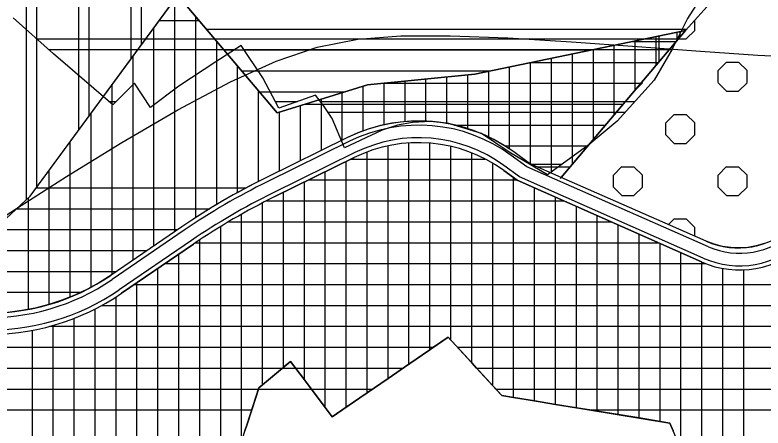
# Model space of a CAD drawing. Extents: x 427903 to 430077, y 4477233 to 4480385.
# Drawn here: x 428612.6 to 428970.2, y 4478324.8 to 4478522.4 of the extents above; entities that cross this region are included whole.
import ezdxf

# ---------------------------------------------------------------- set-up
doc = ezdxf.new("R2010")
doc.units = 0
for name, color, linetype in [('ADAKENARI', 7, 'Continuous'), ('KALDIRIM', 7, 'Continuous'), ('PL_AYA_AGACLANDIRIL', 7, 'Continuous'), ('PL_K_ASKERI_ALAN', 7, 'Continuous'), ('PL_K_TALI_IS_MRK', 7, 'Continuous'), ('PL_KON_ONE_250', 7, 'Continuous'), ('SIT_1_DER_ARKEOLOJIK', 7, 'Continuous'), ('TA_DERIVASYON', 7, 'Continuous'), ('TR_2_SITKORUMA', 7, 'Continuous'), ('TR_AGACALANI', 7, 'Continuous'), ('TR_ASKERIALAN', 7, 'Continuous'), ('TR_ORTAGELISME', 7, 'Continuous'), ('TR_ORTAYOGUNKONUT', 7, 'Continuous'), ('TR_TALIISMERK', 7, 'Continuous')]:
    doc.layers.add(name, color=color, linetype=linetype)

msp = doc.modelspace()

# ---------------------------------------------------------------- linework, layer by layer
at = {"layer": 'ADAKENARI'}
for p, q in [((428619.86, 4478435.8), (428690.39, 4478531.86)), ((428690.39, 4478531.86), (428737.99, 4478475.68)), ((428933.08, 4478515.04), (428946.33, 4478529.89)), ((428832.41, 4478494.14), (428933.08, 4478515.04)), ((428933.08, 4478515.04), (428873.66, 4478444.73)), ((428781.18, 4478489.01), (428832.41, 4478494.14)), ((428737.99, 4478475.68), (428781.18, 4478489.01)), ((428771.55, 4478463.78), (428732.22, 4478444.39)), ((428858.51, 4478451.4), (428851.02, 4478456.88)), ((428736.82, 4478435.51), (428774.74, 4478454.2)), ((428873.66, 4478444.73), (428858.51, 4478451.4)), ((428846.23, 4478447.99), (428852.61, 4478443.33)), ((428852.61, 4478443.33), (428940.75, 4478404.28)), ((428873.66, 4478444.73), (428873.18, 4478444.16)), ((428943.05, 4478414.19), (428873.66, 4478444.73)), ((428608.59, 4478425.15), (428619.86, 4478435.8)), ((428692.4, 4478421.11), (428658.66, 4478398)), ((428663.61, 4478389.27), (428697.89, 4478412.74)), ((428764.25, 4478330.23), (428819.67, 4478368.29)), ((428819.67, 4478368.29), (428845.25, 4478340.33)), ((428729.18, 4478344.05), (428744.28, 4478356.64)), ((428744.28, 4478356.64), (428764.25, 4478330.23)), ((428723.39, 4478326.12), (428729.18, 4478344.05)), ((428845.25, 4478340.33), (428925.65, 4478327.21)), ((428925.65, 4478327.21), (428935.21, 4478303.5)), ((428720.56, 4478317.36), (428723.39, 4478326.12))]:
    msp.add_line(p, q, dxfattribs=at)
for centre, radius, start, end in [((428805.59, 4478394.71), 77, 53.8421, 116.2375), ((428805.36, 4478392.07), 69.27, 53.8421, 116.2375), ((428875.45, 4478153.78), 323.99, 116.2375, 124.4016), ((428876.85, 4478151.39), 316.76, 116.2375, 124.4016), ((428958.35, 4478448.96), 37.98, 246.242, 313.7303), ((428958.98, 4478445.42), 45, 246.1048, 313.7303), ((428599.58, 4478484.28), 104.57, 268.033, 304.4016), ((428600.34, 4478481.68), 112, 268.033, 304.4016)]:
    msp.add_arc(centre, radius, start, end, dxfattribs=at)
at = {"layer": 'KALDIRIM'}
for p, q in [((428772.44, 4478461.98), (428733.1, 4478442.6)), ((428775.09, 4478456.6), (428735.76, 4478437.22)), ((428857.33, 4478449.79), (428849.84, 4478455.26)), ((428853.79, 4478444.94), (428846.3, 4478450.42)), ((428944.05, 4478411.57), (428857.33, 4478449.79)), ((428941.58, 4478406.1), (428853.79, 4478444.94)), ((428693.53, 4478419.46), (428659.09, 4478395.87)), ((428696.92, 4478414.5), (428662.48, 4478390.92))]:
    msp.add_line(p, q, dxfattribs=at)
for centre, radius, start, end in [((428805.59, 4478394.71), 75, 53.8421, 116.2375), ((428805.59, 4478394.71), 69, 53.8421, 116.2375), ((428875.45, 4478153.78), 321.99, 116.2375, 124.4016), ((428875.45, 4478153.78), 315.99, 116.2375, 124.4016), ((428958.97, 4478445.42), 37, 246.2141, 313.7303), ((428958.98, 4478445.42), 43, 246.1318, 313.7303), ((428600.34, 4478481.68), 104, 268.033, 304.4016), ((428600.34, 4478481.68), 110, 268.033, 304.4016)]:
    msp.add_arc(centre, radius, start, end, dxfattribs=at)
at = {"layer": 'PL_AYA_AGACLANDIRIL'}
msp.add_lwpolyline([(428970.84, 4478413.08), (428966.93, 4478411.95), (428962.93, 4478411.25), (428958.87, 4478410.98), (428954.81, 4478411.14), (428950.79, 4478411.73), (428946.85, 4478412.76), (428943.05, 4478414.19), (428873.66, 4478444.73), (428933.08, 4478515.04), (428946.33, 4478529.89), (428955.96, 4478559.13), (428956.49, 4478615.38), (429086.45, 4478673.61)], dxfattribs=at)
at = {"layer": 'PL_K_ASKERI_ALAN'}
msp.add_lwpolyline([(428652.94, 4478589.44), (428606.14, 4478523.73), (428543.11, 4478455.55), (428577.05, 4478414.28), (428608.59, 4478425.15), (428619.86, 4478435.8), (428690.39, 4478531.86)], dxfattribs=at)
at = {"layer": 'PL_K_TALI_IS_MRK'}
for points in [[(428608.59, 4478425.15), (428619.86, 4478435.8), (428690.39, 4478531.86), (428737.99, 4478475.68), (428781.18, 4478489.01), (428832.41, 4478494.14), (428933.08, 4478515.04), (428873.66, 4478444.73), (428858.51, 4478451.4), (428851.02, 4478456.88), (428846.39, 4478460.01), (428841.55, 4478462.8), (428836.51, 4478465.23), (428831.32, 4478467.28), (428825.99, 4478468.96), (428820.55, 4478470.24), (428815.03, 4478471.13), (428809.46, 4478471.61), (428803.87, 4478471.69), (428798.29, 4478471.36), (428792.75, 4478470.63), (428787.28, 4478469.5), (428781.9, 4478467.97), (428776.65, 4478466.06), (428771.55, 4478463.78), (428732.22, 4478444.39), (428727.07, 4478441.79), (428721.96, 4478439.11), (428716.9, 4478436.33), (428711.9, 4478433.46), (428706.94, 4478430.5), (428702.04, 4478427.45), (428697.19, 4478424.32), (428692.4, 4478421.11), (428658.66, 4478398), (428653.07, 4478394.43), (428647.26, 4478391.21), (428641.26, 4478388.38), (428635.09, 4478385.93), (428628.78, 4478383.87), (428622.35, 4478382.22), (428615.83, 4478380.98), (428609.25, 4478380.16)], [(428774.74, 4478454.2), (428736.82, 4478435.51)], [(428940.75, 4478404.28), (428852.61, 4478443.33), (428846.23, 4478447.99)], [(428697.89, 4478412.74), (428663.61, 4478389.27)], [(428927.16, 4478323.48), (428925.65, 4478327.21), (428920.94, 4478327.98), (428910.94, 4478329.61), (428900.94, 4478331.25), (428890.94, 4478332.88), (428887.27, 4478333.48), (428880.94, 4478334.51), (428870.94, 4478336.14), (428860.94, 4478337.77), (428850.94, 4478339.4), (428845.25, 4478340.33), (428842.37, 4478343.48), (428840.94, 4478345.04), (428833.22, 4478353.48), (428830.94, 4478355.97), (428824.07, 4478363.48), (428820.94, 4478366.9), (428819.67, 4478368.29), (428812.66, 4478363.48), (428810.94, 4478362.29), (428800.94, 4478355.43), (428790.94, 4478348.56), (428780.94, 4478341.69), (428770.94, 4478334.82), (428764.25, 4478330.23), (428760.94, 4478334.61), (428750.94, 4478347.83), (428744.28, 4478356.64), (428740.94, 4478353.86), (428740.48, 4478353.48), (428730.94, 4478345.52), (428729.18, 4478344.05), (428728.99, 4478343.48), (428725.76, 4478333.48), (428723.39, 4478326.12), (428722.53, 4478323.48)], [(428722.53, 4478323.48), (428723.39, 4478326.12), (428725.76, 4478333.48), (428728.99, 4478343.48), (428729.18, 4478344.05), (428730.94, 4478345.52), (428740.48, 4478353.48), (428740.94, 4478353.86), (428744.28, 4478356.64), (428750.94, 4478347.83), (428760.94, 4478334.61), (428764.25, 4478330.23), (428770.94, 4478334.82), (428780.94, 4478341.69), (428790.94, 4478348.56), (428800.94, 4478355.43), (428810.94, 4478362.29), (428812.66, 4478363.48), (428819.67, 4478368.29), (428820.94, 4478366.9), (428824.07, 4478363.48), (428830.94, 4478355.97), (428833.22, 4478353.48), (428840.94, 4478345.04), (428842.37, 4478343.48), (428845.25, 4478340.33), (428850.94, 4478339.4), (428860.94, 4478337.77), (428870.94, 4478336.14), (428880.94, 4478334.51), (428887.27, 4478333.48), (428890.94, 4478332.88), (428900.94, 4478331.25), (428910.94, 4478329.61), (428920.94, 4478327.98), (428925.65, 4478327.21), (428927.16, 4478323.48)]]:
    msp.add_lwpolyline(points, dxfattribs=at)
for centre, radius, start, end in [((428805.36, 4478392.07), 69.27, 53.8421, 116.2375), ((428876.85, 4478151.39), 316.76, 116.2375, 124.4016), ((428958.98, 4478445.42), 45, 246.1048, 313.7303), ((428600.34, 4478481.68), 112, 268.033, 304.4016)]:
    msp.add_arc(centre, radius, start, end, dxfattribs=at)
at = {"layer": 'PL_KON_ONE_250'}
msp.add_lwpolyline([(428946.33, 4478529.89), (428933.08, 4478515.04), (428832.41, 4478494.14), (428781.18, 4478489.01), (428737.99, 4478475.68), (428690.39, 4478531.86)], dxfattribs=at)
at = {"layer": 'SIT_1_DER_ARKEOLOJIK'}
msp.add_lwpolyline([(428948.49, 4478543.58), (428934.12, 4478520.74), (428926.7, 4478506.14), (428918.12, 4478491.18), (428900.5, 4478471.59), (428887.06, 4478460.47), (428867.12, 4478445.98), (428848.81, 4478456.76), (428835.59, 4478465.68), (428819.94, 4478470.43), (428811.25, 4478471.48), (428802.67, 4478471.01), (428795.48, 4478469.74), (428788.18, 4478467.3), (428770.1, 4478458.84), (428764.19, 4478472.87), (428760.13, 4478479.13), (428756.3, 4478484), (428738.8, 4478477.85), (428731.03, 4478492.34), (428720.72, 4478507.88), (428708.66, 4478499.99), (428702.98, 4478496.4), (428690.93, 4478488.29), (428677.37, 4478478.2), (428669.83, 4478489.79), (428659.4, 4478479.36), (428631.11, 4478503.82), (428611.76, 4478521.09)], dxfattribs=at)
at = {"layer": 'TA_DERIVASYON'}
msp.add_lwpolyline([(428566.32, 4478399.37), (428566.54, 4478399.52), (428568.08, 4478400.52), (428572.26, 4478403.23), (428580.41, 4478408.52), (428593.84, 4478417.24), (428613.32, 4478429.83), (428637.31, 4478445.08), (428663.74, 4478461.36), (428690.52, 4478477.02), (428715.56, 4478490.45), (428737.4, 4478500.38), (428757.13, 4478506.99), (428776.43, 4478510.84), (428797.01, 4478512.5), (428820.57, 4478512.52), (428848.22, 4478511.43), (428878.65, 4478509.6), (428909.96, 4478507.39), (428940.28, 4478505.16), (428967.69, 4478503.25), (428990.82, 4478502.04)], dxfattribs=at)
msp.add_lwpolyline([(428566.32, 4478399.37), (428566.54, 4478399.52), (428568.08, 4478400.52), (428572.26, 4478403.23), (428580.41, 4478408.52), (428593.84, 4478417.24), (428613.32, 4478429.83), (428637.31, 4478445.08), (428663.74, 4478461.36), (428690.52, 4478477.02), (428715.56, 4478490.45), (428737.4, 4478500.38), (428757.13, 4478506.99), (428776.43, 4478510.84), (428797.01, 4478512.5), (428820.57, 4478512.52), (428848.22, 4478511.43), (428878.65, 4478509.6), (428909.96, 4478507.39), (428940.28, 4478505.16), (428967.69, 4478503.25), (428990.82, 4478502.04)], dxfattribs=at)
at = {"layer": 'TR_2_SITKORUMA'}
for p, q in [((428623.09, 4478510.98), (428929.16, 4478510.98)), ((428628.7, 4478505.98), (428717.81, 4478505.98)), ((428721.98, 4478505.98), (428926.61, 4478505.98)), ((428657.53, 4478480.98), (428661.01, 4478480.98)), ((428737.13, 4478480.98), (428747.7, 4478480.98)), ((428758.68, 4478480.98), (428908.94, 4478480.98)), ((428758.68, 4478480.98), (428908.94, 4478480.98)), ((428762.17, 4478475.98), (428904.45, 4478475.98)), ((428858.63, 4478450.98), (428874, 4478450.98))]:
    msp.add_line(p, q, dxfattribs=at)
at = {"layer": 'TR_AGACALANI'}
for p, q in [((428937.52, 4478515.06), (428937.52, 4478520.02)), ((428933.48, 4478510.98), (428937.54, 4478515.03)), ((428929.65, 4478510.98), (428933.48, 4478510.98)), ((428948.66, 4478495.8), (428952.72, 4478499.85)), ((428952.74, 4478499.84), (428958.48, 4478499.84)), ((428962.52, 4478495.79), (428958.46, 4478499.85)), ((428948.66, 4478490.06), (428948.66, 4478495.8)), ((428962.52, 4478490.06), (428962.52, 4478495.8)), ((428908.72, 4478486.21), (428912.54, 4478490.03)), ((428912.52, 4478490.06), (428912.52, 4478490.71)), ((428952.74, 4478485.98), (428948.68, 4478490.03)), ((428958.48, 4478485.98), (428962.54, 4478490.03)), ((428952.74, 4478485.98), (428958.48, 4478485.98)), ((428923.66, 4478470.8), (428927.72, 4478474.85)), ((428927.74, 4478474.84), (428933.48, 4478474.84)), ((428937.52, 4478470.79), (428933.46, 4478474.85)), ((428923.66, 4478465.06), (428923.66, 4478470.8)), ((428937.52, 4478465.06), (428937.52, 4478470.8)), ((428927.74, 4478460.98), (428923.68, 4478465.03)), ((428933.48, 4478460.98), (428937.54, 4478465.03)), ((428927.74, 4478460.98), (428933.48, 4478460.98)), ((428898.66, 4478445.8), (428902.72, 4478449.86)), ((428902.74, 4478449.84), (428908.48, 4478449.84)), ((428912.52, 4478445.79), (428908.46, 4478449.85)), ((428948.66, 4478445.8), (428952.72, 4478449.86)), ((428952.74, 4478449.84), (428958.48, 4478449.84)), ((428962.52, 4478445.79), (428958.46, 4478449.85)), ((428898.66, 4478440.06), (428898.66, 4478445.8)), ((428912.52, 4478440.06), (428912.52, 4478445.8)), ((428948.66, 4478440.06), (428948.66, 4478445.8)), ((428962.52, 4478440.06), (428962.52, 4478445.8)), ((428902.74, 4478435.98), (428898.68, 4478440.04)), ((428908.48, 4478435.98), (428912.54, 4478440.04)), ((428952.74, 4478435.98), (428948.68, 4478440.04)), ((428958.48, 4478435.98), (428962.54, 4478440.04)), ((428902.74, 4478435.98), (428908.48, 4478435.98)), ((428952.74, 4478435.98), (428958.48, 4478435.98)), ((428925, 4478422.14), (428927.72, 4478424.86)), ((428927.74, 4478424.84), (428933.48, 4478424.84)), ((428937.52, 4478420.79), (428933.46, 4478424.85)), ((428937.52, 4478416.62), (428937.52, 4478420.8))]:
    msp.add_line(p, q, dxfattribs=at)
at = {"layer": 'TR_ASKERIALAN'}
for p, q in [((428668.11, 4478501.51), (428668.11, 4478605.56)), ((428673.11, 4478508.32), (428673.11, 4478601.96)), ((428648.11, 4478474.27), (428648.11, 4478582.65)), ((428643.11, 4478467.46), (428643.11, 4478575.63)), ((428623.11, 4478440.22), (428623.11, 4478547.55)), ((428618.11, 4478434.14), (428618.11, 4478540.53))]:
    msp.add_line(p, q, dxfattribs=at)
at = {"layer": 'TR_ORTAGELISME'}
for p, q in [((428704.1, 4478515.68), (428933.66, 4478515.68)), ((428712.57, 4478505.68), (428888.02, 4478505.68)), ((428721.05, 4478495.68), (428839.84, 4478495.68)), ((428729.52, 4478485.68), (428770.41, 4478485.68))]:
    msp.add_line(p, q, dxfattribs=at)
at = {"layer": 'TR_ORTAYOGUNKONUT'}
for p, q in [((428930.51, 4478512), (428930.51, 4478514.5)), ((428920.51, 4478500.16), (428920.51, 4478512.43))]:
    msp.add_line(p, q, dxfattribs=at)
at = {"layer": 'TR_TALIISMERK'}
for p, q in [((428689.05, 4478418.81), (428689.05, 4478530.03)), ((428699.05, 4478425.52), (428699.05, 4478521.65)), ((428681.5, 4478519.75), (428700.65, 4478519.75)), ((428679.05, 4478411.96), (428679.05, 4478516.41)), ((428929.05, 4478510.27), (428929.05, 4478514.2)), ((428709.05, 4478431.76), (428709.05, 4478509.84)), ((428907.63, 4478509.75), (428928.62, 4478509.75)), ((428907.63, 4478509.75), (428928.62, 4478509.75)), ((428909.05, 4478486.6), (428909.05, 4478510.05)), ((428919.05, 4478498.43), (428919.05, 4478512.12)), ((428889.05, 4478462.94), (428889.05, 4478505.9)), ((428899.05, 4478474.77), (428899.05, 4478507.97)), ((428669.05, 4478405.11), (428669.05, 4478502.79)), ((428879.05, 4478451.11), (428879.05, 4478503.82)), ((428859.05, 4478451.17), (428859.05, 4478499.67)), ((428859.45, 4478499.75), (428920.16, 4478499.75)), ((428859.45, 4478499.75), (428920.16, 4478499.75)), ((428869.05, 4478446.77), (428869.05, 4478501.75)), ((428719.05, 4478437.5), (428719.05, 4478498.04)), ((428839.05, 4478464), (428839.05, 4478495.52)), ((428849.05, 4478458.21), (428849.05, 4478497.6)), ((428809.05, 4478471.62), (428809.05, 4478491.8)), ((428819.05, 4478470.48), (428819.05, 4478492.8)), ((428829.05, 4478468), (428829.05, 4478493.8)), ((428659.05, 4478398.27), (428659.05, 4478489.17)), ((428779.05, 4478466.94), (428779.05, 4478488.35)), ((428788.64, 4478489.75), (428911.71, 4478489.75)), ((428788.64, 4478489.75), (428911.71, 4478489.75)), ((428789.05, 4478469.87), (428789.05, 4478489.79)), ((428799.05, 4478471.41), (428799.05, 4478490.8)), ((428729.05, 4478442.79), (428729.05, 4478486.24)), ((428769.05, 4478462.54), (428769.05, 4478485.26)), ((428759.05, 4478457.61), (428759.05, 4478482.18)), ((428749.05, 4478452.68), (428749.05, 4478479.09)), ((428751.19, 4478479.75), (428903.26, 4478479.75)), ((428751.19, 4478479.75), (428903.26, 4478479.75)), ((428649.05, 4478392.2), (428649.05, 4478475.55)), ((428739.05, 4478447.76), (428739.05, 4478476.01)), ((428822.62, 4478469.75), (428894.81, 4478469.75)), ((428822.62, 4478469.75), (428894.81, 4478469.75)), ((428639.05, 4478387.5), (428639.05, 4478461.93)), ((428790.94, 4478348.56), (428790.94, 4478459.78)), ((428800.94, 4478355.43), (428800.94, 4478461.18)), ((428810.94, 4478362.29), (428810.94, 4478461.1)), ((428820.94, 4478366.9), (428820.94, 4478459.53)), ((428846.77, 4478459.75), (428886.36, 4478459.75)), ((428846.77, 4478459.75), (428886.36, 4478459.75)), ((428780.94, 4478341.69), (428780.94, 4478456.85)), ((428830.94, 4478355.97), (428830.94, 4478456.4)), ((428770.94, 4478334.82), (428770.94, 4478452.33)), ((428773.27, 4478453.48), (428837.38, 4478453.48)), ((428840.94, 4478345.04), (428840.94, 4478451.46)), ((428862.26, 4478449.75), (428877.91, 4478449.75)), ((428862.26, 4478449.75), (428877.91, 4478449.75)), ((428629.05, 4478383.96), (428629.05, 4478448.31)), ((428760.94, 4478334.61), (428760.94, 4478447.4)), ((428750.94, 4478347.83), (428750.94, 4478442.47)), ((428752.98, 4478443.48), (428852.41, 4478443.48)), ((428850.94, 4478339.4), (428850.94, 4478444.55)), ((428622.77, 4478439.75), (428723.19, 4478439.75)), ((428860.94, 4478337.77), (428860.94, 4478439.64)), ((428619.05, 4478381.59), (428619.05, 4478435.03)), ((428740.94, 4478353.86), (428740.94, 4478437.54)), ((428870.94, 4478336.14), (428870.94, 4478435.21)), ((428730.94, 4478345.52), (428730.94, 4478432.53)), ((428732.78, 4478433.48), (428874.85, 4478433.48)), ((428880.94, 4478334.51), (428880.94, 4478430.78)), ((428613.46, 4478429.75), (428705.74, 4478429.75)), ((428720.94, 4478318.54), (428720.94, 4478427.11)), ((428890.94, 4478332.88), (428890.94, 4478426.35)), ((428710.94, 4478306.45), (428710.94, 4478421.21)), ((428714.7, 4478423.48), (428897.42, 4478423.48)), ((428900.94, 4478331.25), (428900.94, 4478421.92)), ((428592.94, 4478419.75), (428690.43, 4478419.75)), ((428910.94, 4478329.61), (428910.94, 4478417.49)), ((428698.98, 4478413.48), (428920, 4478413.48)), ((428700.94, 4478296.34), (428700.94, 4478414.79)), ((428920.94, 4478327.98), (428920.94, 4478413.06)), ((428518.84, 4478409.75), (428675.83, 4478409.75)), ((428690.94, 4478287.85), (428690.94, 4478407.98)), ((428930.94, 4478314.09), (428930.94, 4478408.63)), ((428684.36, 4478403.48), (428942.82, 4478403.48)), ((428940.94, 4478300.89), (428940.94, 4478404.21)), ((428525.8, 4478399.75), (428661.22, 4478399.75)), ((428680.94, 4478278.26), (428680.94, 4478401.14)), ((428950.94, 4478296.32), (428950.94, 4478401.19)), ((428960.94, 4478291.76), (428960.94, 4478400.48)), ((428669.75, 4478393.48), (429158.93, 4478393.48)), ((428670.94, 4478249.93), (428670.94, 4478394.29)), ((428537.28, 4478389.75), (428644.17, 4478389.75)), ((428660.94, 4478243.91), (428660.94, 4478387.55)), ((428650.94, 4478237.89), (428650.94, 4478381.81)), ((428654.1, 4478383.48), (429154.4, 4478383.48)), ((428640.94, 4478231.86), (428640.94, 4478377.31)), ((428629.17, 4478373.48), (429149.71, 4478373.48)), ((428630.94, 4478225.84), (428630.94, 4478373.99)), ((428620.94, 4478219.82), (428620.94, 4478371.62)), ((428542.07, 4478363.48), (428812.66, 4478363.48)), ((428824.07, 4478363.48), (429145.01, 4478363.48)), ((428533.77, 4478353.48), (428798.1, 4478353.48)), ((428833.22, 4478353.48), (429117.9, 4478353.48)), ((428833.22, 4478353.48), (429117.9, 4478353.48)), ((428528.73, 4478343.48), (428783.54, 4478343.48)), ((428842.37, 4478343.48), (429111.2, 4478343.48)), ((428842.37, 4478343.48), (429111.2, 4478343.48)), ((428523.76, 4478333.48), (428725.76, 4478333.48)), ((428887.27, 4478333.48), (429102.31, 4478333.48)), ((428887.27, 4478333.48), (429102.31, 4478333.48))]:
    msp.add_line(p, q, dxfattribs=at)
msp.add_lwpolyline([(428927.16, 4478323.48), (428925.65, 4478327.21), (428920.94, 4478327.98), (428910.94, 4478329.61), (428900.94, 4478331.25), (428890.94, 4478332.88), (428887.27, 4478333.48), (428880.94, 4478334.51), (428870.94, 4478336.14), (428860.94, 4478337.77), (428850.94, 4478339.4), (428845.25, 4478340.33), (428842.37, 4478343.48), (428840.94, 4478345.04), (428833.22, 4478353.48), (428830.94, 4478355.97), (428824.07, 4478363.48), (428820.94, 4478366.9), (428819.67, 4478368.29), (428812.66, 4478363.48), (428810.94, 4478362.29), (428800.94, 4478355.43), (428790.94, 4478348.56), (428780.94, 4478341.69), (428770.94, 4478334.82), (428764.25, 4478330.23), (428760.94, 4478334.61), (428750.94, 4478347.83), (428744.28, 4478356.64), (428740.94, 4478353.86), (428740.48, 4478353.48), (428730.94, 4478345.52), (428729.18, 4478344.05), (428728.99, 4478343.48), (428725.76, 4478333.48), (428723.39, 4478326.12), (428722.53, 4478323.48)], dxfattribs=at)

doc.saveas('drawing.dxf')
